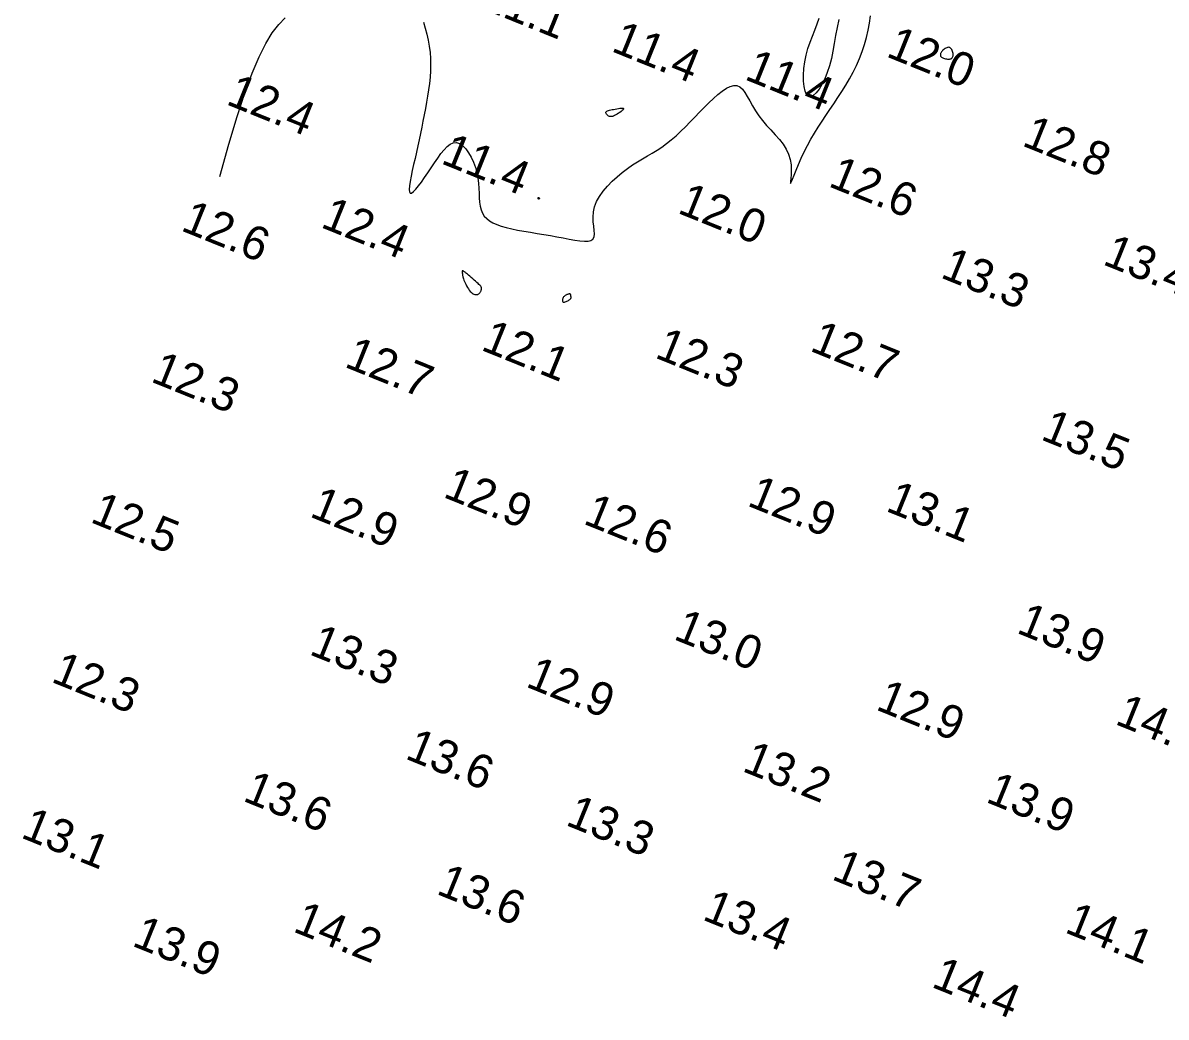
# Model space of a CAD drawing. Extents: x 3040093 to 3056816, y 408076 to 509144.
# Drawn here: x 3043743.9 to 3043914.5, y 439862 to 440010.3 of the extents above; entities that cross this region are included whole.
import ezdxf

# ---------------------------------------------------------------- set-up
doc = ezdxf.new("R2010")
doc.units = 0
doc.layers.add('V-CHAN-CONT-EL12-1112', color=7, linetype='Continuous')
doc.layers.add('V-TOPO-SOUN-0810', color=7, linetype='Continuous')

msp = doc.modelspace()

# ---------------------------------------------------------------- linework, layer by layer
at = {"layer": 'V-CHAN-CONT-EL12-1112'}
for points in [[(3043773.26, 439987.37), (3043774.6, 439992.21), (3043775.85, 439996.35), (3043777, 439999.86), (3043778.09, 440002.8), (3043779.13, 440005.23), (3043780.12, 440007.21), (3043781.09, 440008.8), (3043782.05, 440010.06), (3043783.02, 440011.06)], [(3043803.63, 440010.4), (3043803.91, 440009.52), (3043804.15, 440008.63), (3043804.35, 440007.73), (3043804.51, 440006.82), (3043804.62, 440005.9), (3043804.69, 440004.98), (3043804.71, 440004.05), (3043804.69, 440003.12), (3043804.62, 440002.19), (3043804.53, 440001.25), (3043804.41, 440000.32), (3043804.26, 439999.38), (3043804.1, 439998.45), (3043803.93, 439997.51), (3043803.75, 439996.58), (3043803.57, 439995.65), (3043803.38, 439994.72), (3043803.19, 439993.79), (3043803, 439992.86), (3043802.8, 439991.94), (3043802.59, 439991.01), (3043802.39, 439990.08), (3043802.18, 439989.16), (3043801.98, 439988.26), (3043801.81, 439987.41), (3043801.66, 439986.64), (3043801.57, 439985.98), (3043801.53, 439985.45), (3043801.56, 439985.08), (3043801.67, 439984.9), (3043801.87, 439984.91), (3043802.15, 439985.12), (3043802.5, 439985.48), (3043802.9, 439985.97), (3043803.35, 439986.56), (3043803.82, 439987.23), (3043804.31, 439987.95), (3043804.81, 439988.69), (3043805.29, 439989.43), (3043805.77, 439990.14), (3043806.24, 439990.79), (3043806.71, 439991.37), (3043807.17, 439991.85), (3043807.63, 439992.2), (3043808.1, 439992.41), (3043808.56, 439992.45), (3043809.04, 439992.3), (3043809.5, 439991.98), (3043809.96, 439991.52), (3043810.38, 439990.93), (3043810.77, 439990.26), (3043811.12, 439989.52), (3043811.4, 439988.74), (3043811.63, 439987.94), (3043811.78, 439987.15), (3043811.87, 439986.37), (3043811.92, 439985.61), (3043811.95, 439984.89), (3043811.98, 439984.2), (3043812.02, 439983.55), (3043812.1, 439982.95), (3043812.24, 439982.41), (3043812.44, 439981.92), (3043812.72, 439981.49), (3043813.08, 439981.11), (3043813.51, 439980.78), (3043814.01, 439980.49), (3043814.6, 439980.23), (3043815.26, 439979.99), (3043816, 439979.78), (3043816.81, 439979.59), (3043817.7, 439979.4), (3043818.63, 439979.23), (3043819.6, 439979.06), (3043820.59, 439978.9), (3043821.6, 439978.73), (3043822.59, 439978.56), (3043823.57, 439978.39), (3043824.51, 439978.21), (3043825.4, 439978.04), (3043826.24, 439977.89), (3043826.99, 439977.78), (3043827.65, 439977.72), (3043828.21, 439977.74), (3043828.64, 439977.85), (3043828.94, 439978.05), (3043829.1, 439978.38), (3043829.15, 439978.82), (3043829.12, 439979.34), (3043829.06, 439979.95), (3043828.99, 439980.61), (3043828.97, 439981.33), (3043829.02, 439982.09), (3043829.18, 439982.86), (3043829.48, 439983.64), (3043829.92, 439984.42), (3043830.46, 439985.19), (3043831.09, 439985.94), (3043831.79, 439986.67), (3043832.54, 439987.35), (3043833.31, 439987.99), (3043834.09, 439988.57), (3043834.85, 439989.1), (3043835.6, 439989.58), (3043836.34, 439990.02), (3043837.06, 439990.45), (3043837.78, 439990.87), (3043838.5, 439991.31), (3043839.21, 439991.77), (3043839.91, 439992.28), (3043840.62, 439992.85), (3043841.33, 439993.47), (3043842.03, 439994.12), (3043842.74, 439994.81), (3043843.44, 439995.52), (3043844.15, 439996.24), (3043844.85, 439996.96), (3043845.54, 439997.67), (3043846.24, 439998.36), (3043846.92, 439999.02), (3043847.59, 439999.61), (3043848.23, 440000.12), (3043848.84, 440000.54), (3043849.42, 440000.82), (3043849.95, 440000.97), (3043850.43, 440000.95), (3043850.86, 440000.76), (3043851.25, 440000.41), (3043851.61, 439999.92), (3043851.97, 439999.33), (3043852.33, 439998.66), (3043852.73, 439997.94), (3043853.17, 439997.2), (3043853.67, 439996.45), (3043854.23, 439995.72), (3043854.85, 439995.01), (3043855.5, 439994.32), (3043856.14, 439993.62), (3043856.75, 439992.92), (3043857.31, 439992.21), (3043857.78, 439991.47), (3043858.14, 439990.71), (3043858.37, 439989.91), (3043858.49, 439989.12), (3043858.53, 439988.36), (3043858.51, 439987.67), (3043858.46, 439987.09), (3043858.42, 439986.65), (3043858.39, 439986.39), (3043858.42, 439986.35), (3043858.52, 439986.56), (3043858.7, 439986.98), (3043858.94, 439987.57), (3043859.24, 439988.32), (3043859.6, 439989.17), (3043860.01, 439990.1), (3043860.45, 439991.06), (3043860.94, 439992.02), (3043861.45, 439992.96), (3043861.99, 439993.86), (3043862.54, 439994.75), (3043863.12, 439995.63), (3043863.7, 439996.49), (3043864.3, 439997.36), (3043864.89, 439998.24), (3043865.49, 439999.14), (3043866.08, 440000.06), (3043866.66, 440001.01), (3043867.22, 440001.97), (3043867.75, 440002.96), (3043868.25, 440003.96), (3043868.71, 440004.98), (3043869.12, 440006.02), (3043869.48, 440007.07), (3043869.77, 440008.13), (3043870.01, 440009.2), (3043870.21, 440010.27), (3043870.36, 440011.33)], [(3043865.61, 440010.79), (3043865.36, 440009.6), (3043865.15, 440008.41), (3043864.95, 440007.24), (3043864.75, 440006.09), (3043864.52, 440004.97), (3043864.24, 440003.9), (3043863.91, 440002.89), (3043863.52, 440001.95), (3043863.1, 440001.12), (3043862.67, 440000.42), (3043862.23, 439999.86), (3043861.81, 439999.48), (3043861.42, 439999.3), (3043861.08, 439999.35), (3043860.8, 439999.63), (3043860.59, 440000.12), (3043860.44, 440000.79), (3043860.36, 440001.59), (3043860.35, 440002.5), (3043860.41, 440003.48), (3043860.54, 440004.49), (3043860.74, 440005.5), (3043861.02, 440006.47), (3043861.35, 440007.42), (3043861.7, 440008.33), (3043862.06, 440009.23), (3043862.4, 440010.13), (3043862.7, 440011.02)]]:
    msp.add_lwpolyline(points, dxfattribs=at)
for points in [[(3043882.47, 440005.01), (3043882.55, 440005.08), (3043882.61, 440005.16), (3043882.65, 440005.26), (3043882.68, 440005.37), (3043882.69, 440005.48), (3043882.69, 440005.61), (3043882.67, 440005.75), (3043882.64, 440005.89), (3043882.6, 440006.04), (3043882.54, 440006.18), (3043882.48, 440006.31), (3043882.4, 440006.42), (3043882.31, 440006.52), (3043882.21, 440006.6), (3043882.1, 440006.64), (3043881.99, 440006.65), (3043881.86, 440006.63), (3043881.73, 440006.59), (3043881.6, 440006.53), (3043881.47, 440006.45), (3043881.34, 440006.36), (3043881.23, 440006.26), (3043881.12, 440006.16), (3043881.04, 440006.07), (3043880.96, 440005.97), (3043880.9, 440005.88), (3043880.85, 440005.79), (3043880.81, 440005.71), (3043880.79, 440005.63), (3043880.78, 440005.55), (3043880.78, 440005.48), (3043880.79, 440005.41), (3043880.82, 440005.34), (3043880.85, 440005.28), (3043880.9, 440005.22), (3043880.97, 440005.16), (3043881.05, 440005.11), (3043881.14, 440005.06), (3043881.25, 440005.01), (3043881.38, 440004.97), (3043881.52, 440004.94), (3043881.67, 440004.91), (3043881.82, 440004.9), (3043881.97, 440004.89), (3043882.12, 440004.9), (3043882.25, 440004.92), (3043882.37, 440004.95)], [(3043830.95, 439997.1), (3043831.03, 439997.15), (3043831.13, 439997.2), (3043831.27, 439997.24), (3043831.42, 439997.27), (3043831.6, 439997.31), (3043831.8, 439997.35), (3043832.02, 439997.39), (3043832.26, 439997.43), (3043832.5, 439997.48), (3043832.75, 439997.53), (3043832.97, 439997.56), (3043833.17, 439997.59), (3043833.34, 439997.59), (3043833.45, 439997.57), (3043833.5, 439997.53), (3043833.49, 439997.45), (3043833.42, 439997.34), (3043833.29, 439997.22), (3043833.14, 439997.09), (3043832.95, 439996.95), (3043832.75, 439996.81), (3043832.54, 439996.68), (3043832.35, 439996.57), (3043832.17, 439996.47), (3043832, 439996.4), (3043831.85, 439996.35), (3043831.72, 439996.32), (3043831.6, 439996.31), (3043831.48, 439996.32), (3043831.38, 439996.35), (3043831.28, 439996.39), (3043831.19, 439996.45), (3043831.1, 439996.52), (3043831.02, 439996.61), (3043830.96, 439996.7), (3043830.91, 439996.79), (3043830.88, 439996.88), (3043830.88, 439996.96), (3043830.9, 439997.04)], [(3043820.74, 439984.23), (3043820.75, 439984.24), (3043820.76, 439984.26), (3043820.77, 439984.26), (3043820.78, 439984.26), (3043820.79, 439984.26), (3043820.81, 439984.26), (3043820.83, 439984.25), (3043820.85, 439984.24), (3043820.87, 439984.22), (3043820.89, 439984.2), (3043820.91, 439984.18), (3043820.92, 439984.16), (3043820.93, 439984.14), (3043820.94, 439984.11), (3043820.94, 439984.09), (3043820.94, 439984.07), (3043820.93, 439984.06), (3043820.91, 439984.04), (3043820.9, 439984.03), (3043820.88, 439984.02), (3043820.85, 439984.02), (3043820.83, 439984.02), (3043820.81, 439984.03), (3043820.8, 439984.04), (3043820.78, 439984.06), (3043820.77, 439984.09), (3043820.76, 439984.11), (3043820.75, 439984.14), (3043820.74, 439984.16), (3043820.74, 439984.19), (3043820.74, 439984.21)], [(3043810.76, 439970.11), (3043810.9, 439969.99), (3043811.04, 439969.9), (3043811.17, 439969.84), (3043811.3, 439969.79), (3043811.42, 439969.77), (3043811.54, 439969.77), (3043811.64, 439969.78), (3043811.74, 439969.8), (3043811.82, 439969.83), (3043811.9, 439969.88), (3043811.97, 439969.93), (3043812.03, 439969.99), (3043812.08, 439970.05), (3043812.12, 439970.12), (3043812.16, 439970.19), (3043812.2, 439970.26), (3043812.23, 439970.34), (3043812.25, 439970.41), (3043812.27, 439970.48), (3043812.28, 439970.55), (3043812.29, 439970.62), (3043812.29, 439970.69), (3043812.29, 439970.75), (3043812.28, 439970.81), (3043812.27, 439970.87), (3043812.24, 439970.93), (3043812.19, 439971), (3043812.13, 439971.08), (3043812.04, 439971.17), (3043811.93, 439971.28), (3043811.79, 439971.41), (3043811.62, 439971.57), (3043811.43, 439971.75), (3043811.21, 439971.93), (3043811, 439972.12), (3043810.78, 439972.32), (3043810.56, 439972.5), (3043810.37, 439972.66), (3043810.2, 439972.81), (3043810.06, 439972.93), (3043809.94, 439973.02), (3043809.85, 439973.09), (3043809.78, 439973.14), (3043809.73, 439973.18), (3043809.69, 439973.21), (3043809.66, 439973.23), (3043809.63, 439973.25), (3043809.6, 439973.27), (3043809.58, 439973.28), (3043809.56, 439973.3), (3043809.53, 439973.31), (3043809.51, 439973.32), (3043809.49, 439973.32), (3043809.47, 439973.32), (3043809.46, 439973.32), (3043809.44, 439973.3), (3043809.43, 439973.29), (3043809.42, 439973.26), (3043809.41, 439973.24), (3043809.41, 439973.21), (3043809.4, 439973.18), (3043809.4, 439973.15), (3043809.4, 439973.12), (3043809.41, 439973.1), (3043809.41, 439973.07), (3043809.42, 439973.04), (3043809.43, 439973.02), (3043809.44, 439972.98), (3043809.44, 439972.95), (3043809.45, 439972.9), (3043809.46, 439972.85), (3043809.47, 439972.79), (3043809.48, 439972.71), (3043809.49, 439972.63), (3043809.51, 439972.53), (3043809.54, 439972.41), (3043809.57, 439972.27), (3043809.62, 439972.12), (3043809.69, 439971.94), (3043809.77, 439971.74), (3043809.86, 439971.52), (3043809.96, 439971.3), (3043810.08, 439971.07), (3043810.21, 439970.84), (3043810.34, 439970.62), (3043810.48, 439970.43), (3043810.62, 439970.25)], [(3043824.5, 439969.31), (3043824.45, 439969.2), (3043824.4, 439969.08), (3043824.38, 439968.97), (3043824.37, 439968.86), (3043824.39, 439968.77), (3043824.42, 439968.69), (3043824.48, 439968.65), (3043824.56, 439968.63), (3043824.67, 439968.64), (3043824.79, 439968.67), (3043824.92, 439968.72), (3043825.06, 439968.78), (3043825.18, 439968.84), (3043825.3, 439968.91), (3043825.4, 439968.98), (3043825.49, 439969.04), (3043825.55, 439969.09), (3043825.6, 439969.14), (3043825.63, 439969.18), (3043825.65, 439969.23), (3043825.66, 439969.27), (3043825.66, 439969.32), (3043825.66, 439969.38), (3043825.66, 439969.43), (3043825.65, 439969.5), (3043825.65, 439969.56), (3043825.64, 439969.62), (3043825.62, 439969.68), (3043825.61, 439969.74), (3043825.59, 439969.79), (3043825.57, 439969.83), (3043825.54, 439969.85), (3043825.52, 439969.87), (3043825.48, 439969.87), (3043825.44, 439969.87), (3043825.4, 439969.86), (3043825.34, 439969.85), (3043825.28, 439969.83), (3043825.22, 439969.81), (3043825.14, 439969.78), (3043825.06, 439969.76), (3043824.98, 439969.72), (3043824.89, 439969.68), (3043824.8, 439969.63), (3043824.72, 439969.58), (3043824.64, 439969.5), (3043824.56, 439969.42)]]:
    msp.add_lwpolyline(points, close=True, dxfattribs=at)

# ---------------------------------------------------------------- texts
at = {"layer": 'V-TOPO-SOUN-0810'}
for s, p in [('11.1 ', (3043811.83, 440012.62)), ('11.4 ', (3043831.51, 440006.13)), ('12.0 ', (3043872.53, 440005.34)), ('11.4 ', (3043851.4, 440001.93)), ('12.4 ', (3043774.03, 439998.22)), ('12.8 ', (3043892.8, 439992.05)), ('11.4 ', (3043806.09, 439989.4)), ('12.6 ', (3043863.9, 439985.98)), ('12.0 ', (3043841.39, 439982.01)), ('12.4 ', (3043788.14, 439979.88)), ('12.6 ', (3043767.28, 439979.39)), ('13.4 ', (3043904.84, 439974.34)), ('13.3 ', (3043880.63, 439972.37)), ('12.1 ', (3043812.06, 439961.57)), ('12.7 ', (3043861.14, 439961.44)), ('12.7 ', (3043791.69, 439959.05)), ('12.3 ', (3043838.01, 439960.43)), ('12.3 ', (3043762.78, 439956.85)), ('13.5 ', (3043895.59, 439948.22)), ('12.9 ', (3043806.42, 439939.63)), ('12.9 ', (3043851.79, 439938.35)), ('13.1 ', (3043872.46, 439937.56)), ('12.5 ', (3043753.76, 439935.89)), ('12.9 ', (3043786.5, 439936.71)), ('12.6 ', (3043827.32, 439935.66)), ('13.0 ', (3043840.8, 439918.43)), ('13.9 ', (3043891.98, 439919.38)), ('13.3 ', (3043786.44, 439916.17)), ('12.3 ', (3043747.92, 439912.07)), ('12.9 ', (3043818.75, 439911.35)), ('12.9 ', (3043870.98, 439907.93)), ('14.0 ', (3043906.68, 439905.77)), ('13.6 ', (3043800.74, 439900.62)), ('13.2 ', (3043851.04, 439898.75)), ('13.6 ', (3043776.53, 439894.32)), ('13.9 ', (3043887.39, 439894.15)), ('13.3 ', (3043824.69, 439890.71)), ('13.1 ', (3043743.39, 439888.84)), ('13.7 ', (3043864.39, 439882.61)), ('13.6 ', (3043805.4, 439880.44)), ('13.4 ', (3043845.1, 439876.6)), ('14.2 ', (3043784.01, 439874.83)), ('14.1 ', (3043899.17, 439874.7)), ('13.9 ', (3043759.99, 439872.7)), ('14.4 ', (3043879.28, 439866.56))]:
    msp.add_text(s, height=5, rotation=338, dxfattribs=at).set_placement(p)

doc.saveas('drawing.dxf')
